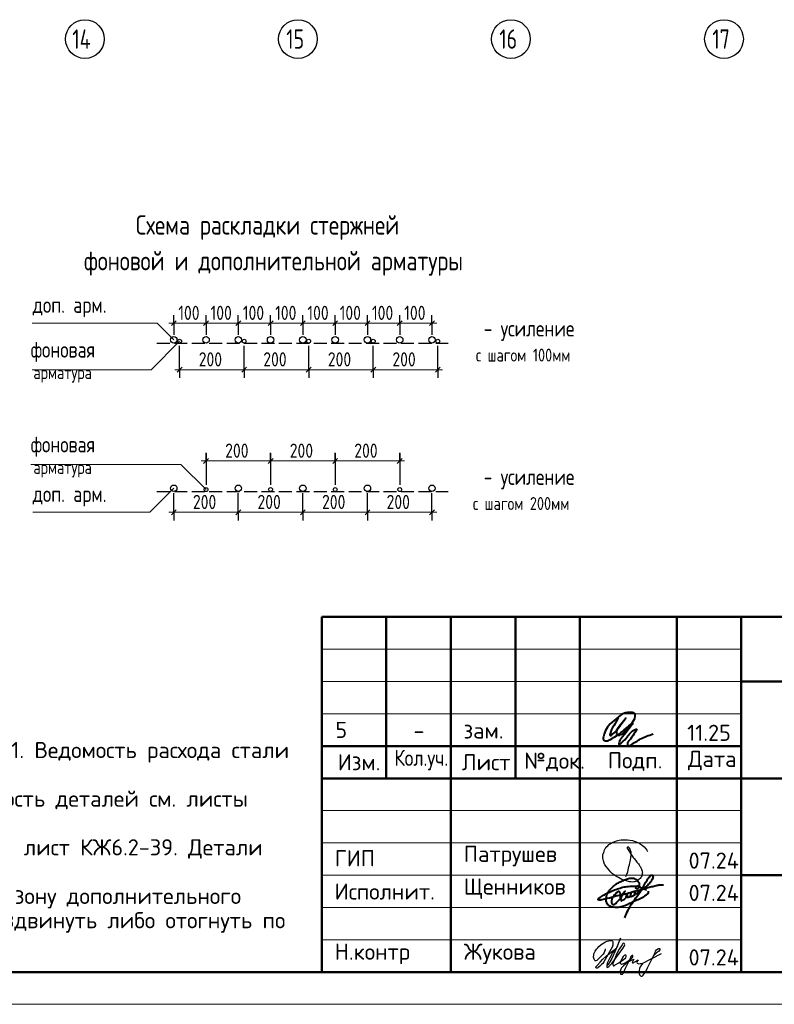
# Model space of a CAD drawing. Header units: millimetres. Extents: x 40580 to 1930067, y -240640 to 81020.
# Tile 525 of 656: x 1247935 to 1259625, y -239550 to -224300. Entities that reach past the tile are written whole.
import ezdxf

# ---------------------------------------------------------------- set-up
doc = ezdxf.new("R2010")
doc.units = ezdxf.units.MM
doc.linetypes.add('______2', pattern=[270, 200, -70])
doc.linetypes.add('CENTER', pattern=[2, 1.25, -0.25, 0.25, -0.25])
for name, color, linetype, lineweight in [('Standard', 7, 'Continuous', 25), ('Обрамление проемов стержнями', 7, 'Continuous', 25), ('ОСИ', 7, 'CENTER', 15), ('Основная', 7, 'Continuous', 40), ('Примечания', 7, 'Continuous', 13)]:
    doc.layers.add(name, color=color, linetype=linetype, lineweight=lineweight)
doc.styles.add('GOST 2.304', font='isocpeur.ttf', dxfattribs={"width": 0.8})
doc.styles.add('GOST 2.304-81', font='txt')
doc.styles.add('ISOCPEUR', font='isocpeur.ttf')
doc.styles.get("Standard").update_dxf_attribs({"font": 'isocpeur.ttf'})

# ---------------------------------------------------------------- blocks, each defined once
blk = doc.blocks.new('яяя')
at = {"lineweight": 30}
for points in [[(345424, 110432), (345425, 110410), (345424, 110397), (345417, 110379), (345406, 110350), (345390, 110319), (345357, 110275), (345310, 110221), (345265, 110176), (345198, 110110), (345161, 110077), (345133, 110066), (345116, 110066), (345102, 110075), (345090, 110091), (345082, 110115), (345074, 110146), (345066, 110182), (345064, 110206), (345067, 110234), (345077, 110278), (345095, 110320), (345114, 110361), (345134, 110395), (345159, 110428), (345195, 110469), (345228, 110506), (345284, 110560), (345331, 110595), (345379, 110625), (345435, 110648), (345486, 110670), (345532, 110686), (345573, 110696), (345605, 110698), (345621, 110695), (345635, 110687), (345648, 110671), (345656, 110649), (345659, 110625), (345659, 110583), (345656, 110553), (345647, 110523), (345635, 110489), (345387, 110033), (345349, 109985), (345311, 109948), (345247, 109889), (345209, 109858), (345192, 109844), (345180, 109837), (345157, 109833), (345150, 109835), (345140, 109842), (345135, 109856), (345138, 109881), (345148, 109892), (345183, 109930), (345267, 110024), (345343, 110105), (345455, 110213), (345617, 110343), (345775, 110456), (345811, 110526), (345838, 110607), (345890, 110740), (345902, 110771), (345698, 110295), (345672, 110226), (345626, 110132), (345572, 110032), (345518, 109953), (345481, 109918), (345497, 110001), (345567, 110147), (345655, 110301), (345760, 110442)], [(345481, 109918), (345476, 109896), (345475, 109874), (345485, 109861), (345506, 109866), (345539, 109891), (345632, 109983), (345968, 110450), (346022, 110527), (346029, 110560), (346027, 110579), (346026, 110590), (346010, 110605), (345993, 110609), (345975, 110601), (345962, 110584), (345954, 110562), (345857, 110421), (345783, 110292), (345741, 110183), (345701, 110079), (345665, 109985), (345660, 109952), (345666, 109929), (345669, 109915), (345682, 109910), (345702, 109914), (345735, 109941), (345846, 110007), (346065, 110160), (346075, 110193), (346070, 110217), (346066, 110236), (346052, 110241), (346030, 110241), (346007, 110228), (345978, 110203), (345960, 110164), (345892, 110010), (345895, 109986), (345904, 109966), (345925, 109964), (345969, 109968), (346045, 110000), (346218, 110114), (346261, 110154), (346280, 110184), (346282, 110210), (346278, 110225), (346263, 110229), (346241, 110222), (346220, 110198), (346162, 110049), (345989, 109904), (345932, 109849), (345906, 109805), (345891, 109739), (345890, 109690), (345899, 109652), (345924, 109647), (345956, 109655), (345980, 109674), (346058, 109838), (346158, 110046), (346261, 110098), (346314, 110120), (346292, 110079), (346269, 110036), (346261, 110008), (346267, 109998), (346293, 109998), (346363, 110039), (346445, 110095), (346421, 110068), (346414, 110040), (346407, 110011), (346416, 109990), (346466, 109972), (346509, 109977), (346574, 109984), (347172, 110293)], [(346586, 109971), (346543, 109917), (346509, 109873), (346489, 109825), (346475, 109767), (346472, 109710), (346478, 109675), (346485, 109641), (346501, 109621), (346517, 109602), (346542, 109589), (346568, 109592), (346605, 109620), (346680, 109731), (346736, 109842), (346865, 110115), (346962, 110290), (346969, 110318), (346979, 110360), (347013, 110403), (347056, 110434), (347091, 110450), (347109, 110450), (347121, 110434), (347115, 110405), (347072, 110355), (347012, 110307), (346924, 110222)]]:
    blk.add_lwpolyline(points, dxfattribs=at)
blk = doc.blocks.new('Из_буфера32210')
at = {"color": 7, "lineweight": 25}
blk.add_lwpolyline([(357, 84), (386, 160), (399, 213), (405, 239), (412, 268), (420, 299), (427, 339), (434, 380), (437, 414), (438, 442), (436, 466), (430, 489), (425, 504), (417, 519), (409, 531), (405, 535), (403, 536), (400, 539), (394, 541), (387, 543), (383, 542), (379, 539), (377, 534), (377, 528), (379, 523), (438, 428), (470, 382), (484, 365), (504, 341), (528, 310), (551, 280), (562, 264), (575, 247), (582, 235), (589, 220), (599, 198), (606, 184), (610, 167), (611, 155), (612, 143), (611, 127), (609, 116), (603, 96), (596, 82), (588, 69), (579, 56), (563, 43), (551, 34), (539, 25), (524, 16), (511, 10), (494, 5), (481, 3), (456, 0), (432, 1), (415, 3), (396, 6), (375, 11), (355, 19), (336, 24), (310, 31), (293, 39), (269, 53), (243, 69), (223, 80), (202, 93), (180, 109), (152, 128), (126, 152), (98, 182), (77, 211), (52, 241), (32, 266), (20, 293), (8, 329), (3, 348), (1, 373), (0, 393), (1, 417), (6, 440), (13, 454), (20, 476), (26, 497), (38, 517), (47, 529), (60, 548), (75, 563), (95, 581), (115, 593), (135, 606), (161, 618), (187, 628), (213, 638), (251, 647), (282, 653), (319, 655), (353, 655), (384, 652), (418, 648), (460, 641), (503, 628), (544, 611), (579, 594), (611, 573), (639, 545), (666, 515), (679, 496), (694, 471)], dxfattribs=at)

msp = doc.modelspace()

# ---------------------------------------------------------------- linework, layer by layer
at = {"layer": 'Standard', "color": 7, "linetype": 'Continuous', "lineweight": 50, "transparency": 33554687}
for p, q in [((1252613.9, -239049.8), (1252613.9, -233549.8)), ((1252613.9, -233549.8), (1271113.9, -233549.8)), ((1253613.9, -236049.8), (1253613.9, -233549.8)), ((1254613.9, -239049.8), (1254613.9, -233549.8)), ((1255613.9, -236049.8), (1255613.9, -233549.8)), ((1256613.9, -239049.8), (1256613.9, -233549.8)), ((1258113.9, -239049.8), (1258113.9, -233549.8)), ((1259113.9, -239049.8), (1259113.9, -233549.8)), ((1259113.9, -234549.8), (1271113.9, -234549.8)), ((1252613.9, -235549.8), (1259113.9, -235549.8)), ((1252613.9, -235549.8), (1259113.9, -235549.8)), ((1252613.9, -236049.8), (1259113.9, -236049.8)), ((1252613.9, -236049.8), (1259113.9, -236049.8)), ((1259113.9, -236049.8), (1271113.9, -236049.8)), ((1259113.9, -237549.8), (1271113.9, -237549.8))]:
    msp.add_line(p, q, dxfattribs=at)
at = {"layer": 'Standard', "color": 7, "linetype": 'Continuous', "lineweight": 13, "transparency": 33554687}
for p, q in [((1252613.9, -234049.8), (1259113.9, -234049.8)), ((1252613.9, -234549.8), (1259113.9, -234549.8)), ((1252613.9, -235049.8), (1259113.9, -235049.8)), ((1252613.9, -236549.8), (1259113.9, -236549.8)), ((1252613.9, -237049.8), (1259113.9, -237049.8)), ((1252613.9, -237049.8), (1259113.9, -237049.8)), ((1252613.9, -237549.8), (1259113.9, -237549.8)), ((1252613.9, -237549.8), (1259113.9, -237549.8)), ((1252613.9, -238049.8), (1259113.9, -238049.8)), ((1252613.9, -238549.8), (1259113.9, -238549.8))]:
    msp.add_line(p, q, dxfattribs=at)
at = {"layer": 'Standard', "color": 7, "linetype": 'Continuous', "lineweight": 25, "transparency": 33554687}
msp.add_line((1252613.9, -239049.8), (1271113.9, -239049.8), dxfattribs=at)
msp.add_line((1252613.9, -239049.8), (1271113.9, -239049.8), dxfattribs=at)
msp.add_line((1252613.9, -239049.8), (1271113.9, -239049.8), dxfattribs=at)
at = {"layer": 'Standard', "color": 7, "linetype": 'Continuous', "lineweight": 13, "transparency": 33554687}
msp.add_lwpolyline([(1229613.9, -239549.7), (1271613.9, -239549.7), (1271613.9, -209849.7), (1229613.9, -209849.7), (1229613.9, -239549.7)], close=True, dxfattribs=at)
at = {"layer": 'Standard', "color": 7, "linetype": 'Continuous', "lineweight": 50, "transparency": 33554687}
msp.add_lwpolyline([(1231613.9, -210349.7), (1271113.9, -210349.7), (1271113.9, -239049.7), (1231613.9, -239049.7), (1231613.9, -210349.7)], close=True, dxfattribs=at)
at = {"layer": 'ОСИ', "color": 7, "linetype": 'Continuous', "lineweight": -3, "transparency": 33554687}
for centre in [(1248945.4, -224599.7), (1252245.4, -224599.7), (1255545.4, -224599.7), (1258845.4, -224599.7)]:
    msp.add_circle(centre, 300, dxfattribs=at)
at = {"layer": 'Основная', "color": 7, "ltscale": 100}
msp.add_spline([(1257206.6, -235112.2), (1257137.3, -235238.6), (1257080.3, -235360.5), (1257080.3, -235388.5), (1257114.9, -235370.6), (1257212.2, -235265.5), (1257324.1, -235117.8), (1257243.6, -235221.8), (1257180.9, -235316.9), (1257188.8, -235378.4), (1257248, -235372.8), (1257326.3, -235306.8), (1257418, -235198.3), (1257469.5, -235094.3), (1257462.8, -235046.2), (1257378.5, -235030), (1257303.9, -235040.7), (1257174.2, -235125.7), (1257056.8, -235235.3), (1256999.7, -235332.6), (1256978.5, -235405.3), (1256979.6, -235452.2), (1257019.9, -235470.1), (1257088.1, -235446.6), (1257276, -235321.4), (1257430.3, -235193.9), (1257274.6, -235404.8), (1257219.1, -235502.1), (1257218.9, -235520.4), (1257252.5, -235503.7), (1257346.4, -235406.4), (1257471.7, -235291.2), (1257490.7, -235286.7), (1257472.8, -235329.2), (1257395.8, -235441), (1257348.7, -235528.3), (1257355.4, -235547.3), (1257391.2, -235538.3), (1257554.5, -235438.8), (1257749.1, -235360.5)], degree=3, dxfattribs=at)
at = {"layer": 'Основная'}
for points in [[(1257307.1, -238208.5), (1257425.7, -237977.3), (1257575.9, -237765.4), (1257667.4, -237606.8), (1257691.5, -237573.5), (1257713, -237551.5), (1257724.9, -237549.2), (1257731.8, -237548.3), (1257737, -237549.7), (1257741, -237552.5), (1257743.1, -237556.7), (1257743.9, -237559.8), (1257746.1, -237566.7), (1257745.6, -237570.2), (1257745.4, -237577.6), (1257743.9, -237581.5), (1257742.8, -237593), (1257730.3, -237619.1), (1257701, -237662.5), (1257652.6, -237714.7), (1257594, -237756.6), (1257559.1, -237777.5), (1257540, -237781.4), (1257365.2, -237829.9), (1257171.3, -237874.5), (1257036.1, -237913.3), (1256955.4, -237933.1), (1256911.4, -237935.1), (1256890.8, -237924.6), (1256902.2, -237915.2), (1256912.5, -237901.6), (1256929.9, -237890.2), (1256993.2, -237852.4), (1257082.4, -237809.3), (1257172.3, -237770.1), (1257258.4, -237742.7), (1257342.3, -237725), (1257446, -237721.3), (1257493.8, -237718.6)], [(1257668.6, -237796.1), (1257666.1, -237836.1), (1257647.8, -237851), (1257616.1, -237876.8), (1257537.1, -237922.6), (1257457.3, -237954.2), (1257384.1, -237989.9), (1257226.7, -238046.1), (1257133.6, -238047.2), (1257089.8, -238036.1), (1257061.5, -238018.4), (1257044.3, -238007.3), (1257028.2, -237978.4), (1257018.8, -237949.6), (1257023.8, -237896.4), (1257029.9, -237856.4), (1257055.9, -237806.5), (1257086.8, -237766.8), (1257136.3, -237719.5), (1257179.6, -237682.9), (1257239.5, -237652.9), (1257302.1, -237622.4), (1257365.9, -237600.2), (1257405, -237594.7), (1257453, -237598.6), (1257474.6, -237610.8), (1257498.7, -237628.9), (1257512.3, -237645.7), (1257529.5, -237668.4), (1257530.6, -237698.9), (1257528.9, -237715), (1257524.6, -237735.3), (1257517.9, -237751.1), (1257506.8, -237761.1), (1257494, -237761.1), (1257483.5, -237754.4), (1257484.6, -237730), (1257495.1, -237717.8), (1257544.4, -237734.2), (1257567.3, -237745.6), (1257619.1, -237764.1), (1257634.4, -237771.5), (1257644.6, -237778.2)], [(1257572.1, -237771.6), (1257631.9, -237753.4), (1257703.2, -237731.4), (1257741.4, -237723.4), (1257810.8, -237704.9), (1257866.7, -237698.3), (1257907.3, -237699)], [(1257241.1, -237916.2), (1257240, -237834.4), (1257230.8, -237811.9), (1257209.3, -237803.4), (1257192.3, -237814.1), (1257174.6, -237829.2), (1257151.7, -237855.5), (1257129.1, -237879.1), (1257112.5, -237905), (1257108.8, -237926.5), (1257102.1, -237963.8), (1257105.4, -237978.2), (1257119.5, -238000.8), (1257140.9, -238003.4), (1257169.4, -237990.1), (1257193.4, -237959.7), (1257211.5, -237942.4), (1257235.2, -237923.1), (1257272.5, -237854.7), (1257293.2, -237821.5), (1257311, -237800), (1257244.1, -237908.4), (1257245.9, -237929.8), (1257250.4, -237948.6), (1257271.4, -237937.2), (1257296.2, -237924.6), (1257328.4, -237895), (1257331.3, -237889.9), (1257340.2, -237861), (1257345.4, -237846.2), (1257347.2, -237840.3), (1257343.5, -237876.6), (1257346.5, -237889.5), (1257362.7, -237888.8), (1257384.9, -237882.1), (1257404.5, -237849.2), (1257406.4, -237830.3), (1257396.8, -237881), (1257406.4, -237881.4), (1257438.9, -237869.2), (1257463.7, -237851.8), (1257466.6, -237818.1), (1257468.5, -237803.7), (1257471.4, -237834.4), (1257489.9, -237835.5), (1257507.3, -237833.3), (1257520.2, -237798.9), (1257522.8, -237790.8), (1257522.5, -237798.6), (1257517.6, -237824.1), (1257533.9, -237828.5)]]:
    msp.add_spline(points, degree=3, dxfattribs=at)
at = {"layer": 'Примечания', "color": 253, "linetype": 'Continuous', "lineweight": -3, "true_color": 0xa0a0a0, "transparency": 33554687}
for p, q in [((1250322.1, -229000.2), (1250322.1, -228875.2)), ((1250822.1, -229000.2), (1250822.1, -228875.2)), ((1251322.1, -229000.2), (1251322.1, -228875.2)), ((1251822.1, -229000.2), (1251822.1, -228875.2)), ((1252322.1, -229000.2), (1252322.1, -228875.2)), ((1252822.1, -229000.2), (1252822.1, -228875.2)), ((1253322.2, -229000.2), (1253322.2, -228875.2)), ((1253822.2, -229000.2), (1253822.2, -228875.2)), ((1254322.2, -229000.2), (1254322.2, -228875.2)), ((1250322.1, -229000.2), (1250322.1, -229125.2)), ((1250322.1, -229000.2), (1250322.1, -229183.3)), ((1250822.1, -229000.2), (1250822.1, -229125.2)), ((1250822.1, -229000.2), (1250822.1, -229183.3)), ((1251322.1, -229000.2), (1251322.1, -229125.2)), ((1251322.1, -229000.2), (1251322.1, -229183.3)), ((1251822.1, -229000.2), (1251822.1, -229125.2)), ((1251822.1, -229000.2), (1251822.1, -229183.3)), ((1252322.1, -229000.2), (1252322.1, -229125.2)), ((1252322.1, -229000.2), (1252322.1, -229183.3)), ((1252822.1, -229000.2), (1252822.1, -229125.2)), ((1252822.1, -229000.2), (1252822.1, -229183.3)), ((1253322.2, -229000.2), (1253322.2, -229125.2)), ((1253322.2, -229000.2), (1253322.2, -229183.3)), ((1253822.2, -229000.2), (1253822.2, -229125.2)), ((1253822.2, -229000.2), (1253822.2, -229183.3)), ((1254322.2, -229000.2), (1254322.2, -229125.2)), ((1254322.2, -229000.2), (1254322.2, -229183.3)), ((1250412.1, -229720.8), (1250412.1, -229353.3)), ((1254412.1, -229720.8), (1254412.1, -229353.3)), ((1250412.1, -229720.8), (1250412.1, -229595.8)), ((1251412.1, -229720.8), (1251412.1, -229595.8)), ((1252412.1, -229720.8), (1252412.1, -229595.8)), ((1253412.1, -229720.8), (1253412.1, -229595.8)), ((1254412.1, -229720.8), (1254412.1, -229595.8)), ((1250412.1, -229720.8), (1250412.1, -229845.8)), ((1251412.1, -229720.8), (1251412.1, -229845.8)), ((1252412.1, -229720.8), (1252412.1, -229845.8)), ((1253412.1, -229720.8), (1253412.1, -229845.8)), ((1254412.1, -229720.8), (1254412.1, -229845.8)), ((1250822.1, -231134.8), (1250822.1, -231009.8)), ((1250822.1, -231015.5), (1250822.1, -231477.3)), ((1251822.1, -231134.8), (1251822.1, -231009.8)), ((1251822.1, -231015.5), (1251822.1, -231477.3)), ((1252822.1, -231134.8), (1252822.1, -231009.8)), ((1252822.1, -231015.5), (1252822.1, -231477.3)), ((1253822.2, -231134.8), (1253822.2, -231009.8)), ((1253822.2, -231015.5), (1253822.2, -231477.3)), ((1250822.1, -231134.8), (1250822.1, -231259.8)), ((1250822.1, -231134.8), (1250822.1, -231502.3)), ((1251822.1, -231134.8), (1251822.1, -231259.8)), ((1251822.1, -231134.8), (1251822.1, -231502.3)), ((1252822.1, -231134.8), (1252822.1, -231259.8)), ((1252822.1, -231134.8), (1252822.1, -231502.3)), ((1253822.2, -231134.8), (1253822.2, -231259.8)), ((1253822.2, -231134.8), (1253822.2, -231502.3)), ((1250322.1, -231929.4), (1250322.1, -231632.3)), ((1254322.2, -231929.4), (1254322.2, -231632.3)), ((1250322.1, -231929.4), (1250322.1, -231804.4)), ((1250322.1, -231929.4), (1250322.1, -232054.4)), ((1251322.1, -231929.4), (1251322.1, -231804.4)), ((1251322.1, -231929.4), (1251322.1, -232054.4)), ((1252322.1, -231929.4), (1252322.1, -231804.4)), ((1252322.1, -231929.4), (1252322.1, -232054.4)), ((1253322.2, -231929.4), (1253322.2, -231804.4)), ((1253322.2, -231929.4), (1253322.2, -232054.4)), ((1254322.2, -231929.4), (1254322.2, -231804.4)), ((1254322.2, -231929.4), (1254322.2, -232054.4))]:
    msp.add_line(p, q, dxfattribs=at)
at = {"layer": 'Примечания', "color": 7, "linetype": 'Continuous', "lineweight": 13, "transparency": 33554687}
for p, q in [((1250322.1, -229000.2), (1250247.2, -229000.2)), ((1250322.1, -229000.2), (1250822.1, -229000.2)), ((1250822.1, -229000.2), (1251322.1, -229000.2)), ((1251322.1, -229000.2), (1251822.1, -229000.2)), ((1251822.1, -229000.2), (1252322.1, -229000.2)), ((1252322.1, -229000.2), (1252822.1, -229000.2)), ((1252822.1, -229000.2), (1253322.2, -229000.2)), ((1253322.2, -229000.2), (1253822.2, -229000.2)), ((1253822.2, -229000.2), (1254322.2, -229000.2)), ((1254322.2, -229000.2), (1254397.2, -229000.2)), ((1250412.1, -229720.8), (1250337.1, -229720.8)), ((1250412.1, -229720.8), (1251412.1, -229720.8)), ((1251412.1, -229720.8), (1252412.1, -229720.8)), ((1252412.1, -229720.8), (1253412.1, -229720.8)), ((1253412.1, -229720.8), (1254412.1, -229720.8)), ((1254412.1, -229720.8), (1254487.2, -229720.8)), ((1250822.1, -231134.8), (1250747.2, -231134.8)), ((1250822.1, -231134.8), (1251822.1, -231134.8)), ((1251822.1, -231134.8), (1252822.1, -231134.8)), ((1252822.1, -231134.8), (1253822.2, -231134.8)), ((1253822.2, -231134.8), (1253897.2, -231134.8)), ((1250322.1, -231929.4), (1250247.2, -231929.4)), ((1250322.1, -231929.4), (1251322.1, -231929.4)), ((1251322.1, -231929.4), (1252322.1, -231929.4)), ((1252322.1, -231929.4), (1253322.2, -231929.4)), ((1253322.2, -231929.4), (1254322.2, -231929.4)), ((1254322.2, -231929.4), (1254397.2, -231929.4))]:
    msp.add_line(p, q, dxfattribs=at)
at = {"layer": 'Примечания', "color": 7, "linetype": 'Continuous', "lineweight": 25, "transparency": 33554687}
for p, q in [((1250284.7, -229037.7), (1250359.7, -228962.7)), ((1250784.7, -229037.7), (1250859.7, -228962.7)), ((1251284.7, -229037.7), (1251359.6, -228962.7)), ((1251784.7, -229037.7), (1251859.6, -228962.7)), ((1252284.7, -229037.7), (1252359.6, -228962.7)), ((1252784.7, -229037.7), (1252859.6, -228962.7)), ((1253284.7, -229037.7), (1253359.6, -228962.7)), ((1253784.7, -229037.7), (1253859.6, -228962.7)), ((1254284.7, -229037.7), (1254359.6, -228962.7)), ((1250374.6, -229758.3), (1250449.7, -229683.3)), ((1251374.6, -229758.3), (1251449.7, -229683.3)), ((1252374.6, -229758.3), (1252449.7, -229683.3)), ((1253374.6, -229758.3), (1253449.7, -229683.3)), ((1254374.6, -229758.3), (1254449.7, -229683.3)), ((1250784.7, -231172.3), (1250859.7, -231097.3)), ((1251784.7, -231172.3), (1251859.6, -231097.3)), ((1252784.7, -231172.3), (1252859.6, -231097.3)), ((1253784.7, -231172.3), (1253859.6, -231097.3)), ((1250284.7, -231966.9), (1250359.7, -231891.9)), ((1251284.7, -231966.9), (1251359.6, -231891.9)), ((1252284.7, -231966.9), (1252359.6, -231891.9)), ((1253284.7, -231966.9), (1253359.6, -231891.9)), ((1254284.7, -231966.9), (1254359.6, -231891.9))]:
    msp.add_line(p, q, dxfattribs=at)
at = {"layer": 'Примечания', "color": 8, "linetype": '______2', "lineweight": -3, "true_color": 0x737373, "transparency": 33554687}
for p, q in [((1250062.2, -229308.3), (1254572.2, -229308.3)), ((1250062.2, -231607.3), (1254572.2, -231607.3))]:
    msp.add_line(p, q, dxfattribs=at)
at = {"layer": 'Примечания', "color": 7, "linetype": 'Continuous', "lineweight": 13, "transparency": 33554687}
for points in [[(1248128.4, -229000.2), (1250064, -229000.2), (1250322.1, -229258.3)], [(1250412.1, -229278.3), (1249969.7, -229720.8), (1248128.4, -229720.8)], [(1250822.1, -231577.3), (1250434, -231189.2), (1248105.5, -231189.2)], [(1250322.1, -231557.3), (1249950.1, -231929.4), (1248136.7, -231929.4)]]:
    msp.add_lwpolyline(points, dxfattribs=at)
at = {"layer": 'Примечания', "color": 253, "linetype": 'Continuous', "lineweight": -3, "true_color": 0xa0a0a0, "transparency": 33554687}
for points in [[(1251412.1, -229720.8), (1251412.1, -229703.8), (1251412.1, -229703.8), (1251412.1, -229703.8), (1251412.1, -229703.8), (1251412.1, -229703.8), (1251412.1, -229703.8), (1251412.1, -229353.3)], [(1252412.1, -229720.8), (1252412.1, -229703.8), (1252412.1, -229703.8), (1252412.1, -229703.8), (1252412.1, -229703.8), (1252412.1, -229353.3)], [(1253412.1, -229720.8), (1253412.1, -229703.8), (1253412.1, -229703.8), (1253412.1, -229353.3)], [(1251322.1, -231929.4), (1251322.1, -231912.4), (1251322.1, -231912.4), (1251322.1, -231912.4), (1251322.1, -231912.4), (1251322.1, -231912.4), (1251322.1, -231912.4), (1251322.1, -231632.3)], [(1252322.1, -231929.4), (1252322.1, -231912.4), (1252322.1, -231912.4), (1252322.1, -231912.4), (1252322.1, -231912.4), (1252322.1, -231632.3)], [(1253322.2, -231929.4), (1253322.2, -231912.4), (1253322.2, -231912.4), (1253322.2, -231632.3)]]:
    msp.add_lwpolyline(points, dxfattribs=at)
at = {"layer": 'Примечания', "color": 7, "linetype": 'Continuous', "lineweight": -3, "transparency": 33554687}
for centre, radius in [((1250322.1, -229258.3), 50), ((1250412.1, -229278.3), 30), ((1250822.1, -229258.3), 50), ((1251322.1, -229258.3), 50), ((1251412.1, -229278.3), 30), ((1251822.1, -229258.3), 50), ((1252322.1, -229258.3), 50), ((1252412.1, -229278.3), 30), ((1252822.1, -229258.3), 50), ((1253322.2, -229258.3), 50), ((1253412.1, -229278.3), 30), ((1253822.2, -229258.3), 50), ((1254322.2, -229258.3), 50), ((1254412.1, -229278.3), 30), ((1250322.1, -231557.3), 50), ((1250822.1, -231577.3), 30), ((1251322.1, -231557.3), 50), ((1251822.1, -231577.3), 30), ((1252322.1, -231557.3), 50), ((1252822.1, -231577.3), 30), ((1253322.2, -231557.3), 50), ((1253822.2, -231577.3), 30), ((1254322.2, -231557.3), 50)]:
    msp.add_circle(centre, radius, dxfattribs=at)

# ---------------------------------------------------------------- block references
at = {"color": 1, "ltscale": 100}
msp.add_blockref('Из_буфера32210', (1256968.9, -237656), dxfattribs=at)
at = {"color": 2, "lineweight": 60, "xscale": 0.5, "yscale": 0.5, "zscale": 0.5}
msp.add_blockref('яяя', (1084293.1, -293908.3), dxfattribs=at)

# ---------------------------------------------------------------- texts
at = {"layer": 'Standard', "color": 7, "linetype": 'Continuous', "lineweight": 25, "transparency": 33554687, "char_height": 250, "style": 'ISOCPEUR'}
for s, insert, width, attachment_point in [('11.25', (1258274.3, -235469.8), 693.365, 7), ('5', (1252916, -235175), 283.333, 2), ('зам.', (1255120.4, -235183.9), 283.333, 2), ('-', (1254120.4, -235183.9), 283.333, 2), ('Изм.', (1252861.8, -235925), 631.146, 7), ('Лист', (1254784.7, -235925), 782.227, 7), ('Подп.', (1257045.1, -235935.4), 764.532, 7), ('Дата', (1258286.9, -235925), 782.227, 7), ('\\W0.83;Кол.уч.', (1253740.8, -235925), 799.955, 7), ('№док.', (1255749.3, -235942.3), 853.387, 7), ('ГИП', (1252813.9, -237412.3), 586.81, 7), ('Патрушев', (1254813.9, -237412.3), 1386.365, 7), ('07.24', (1258296.9, -237448.5), 817.621, 7), ('Щенников', (1254813.9, -237918.4), 1333.081, 7), ('Исполнит.', (1252813.9, -237928), 1386.365, 7), ('07.24', (1258296.9, -237948.5), 817.621, 7), ('Н.контр', (1252813.9, -238928), 1102.087, 7), ('Жукова', (1254813.9, -238928), 1031.11, 7), ('07.24', (1258296.9, -238948.5), 817.621, 7)]:
    msp.add_mtext(s, dxfattribs=dict(at, insert=insert, width=width, attachment_point=attachment_point))
at = {"layer": 'Обрамление проемов стержнями', "color": 7, "linetype": 'Continuous', "lineweight": 13, "transparency": 33554687, "insert": (1241982.9, -235486.7), "char_height": 250, "width": 10500, "attachment_point": 1, "line_spacing_factor": 0.903614}
msp.add_mtext('1. Общие указания см. листы КЖ6.2-1. Ведомость расхода стали см. лист КЖ6.2-28.\\P2. Спецификацию элементов, ведомость деталей см. листы КЖ6.2-28.\\P3. Сечения по плите перекрытия см. лист КЖ6.2-39. Детали плана см. лист КЖ6.2-39.\\P4. В местах попадания отверстий в зону дополнительного армирования, стержни арматуры раздвинуть либо отогнуть по месту.', dxfattribs=at)
at = {"layer": 'ОСИ', "color": 7, "linetype": 'Continuous', "lineweight": 25, "transparency": 33554687, "char_height": 300, "attachment_point": 7, "style": 'ISOCPEUR'}
for s, insert, width in [('\\W0.76;14', (1248750.4, -224749.7), 504.567), ('\\W0.75;15', (1252065.4, -224749.7), 472.641), ('\\W0.75;16', (1255365.4, -224749.7), 472.641), ('\\W0.75;17', (1258665.4, -224749.7), 472.641)]:
    msp.add_mtext(s, dxfattribs=dict(at, insert=insert, width=width))
at = {"layer": 'Примечания', "color": 7, "linetype": 'Continuous', "lineweight": 50, "transparency": 33554687, "char_height": 300, "attachment_point": 7, "style": 'GOST 2.304-81'}
for s, insert, width in [('Схема\\~раскладки\\~стержней', (1249734.7, -227709.9), 6428.766), ('фоновой\\~и\\~дополнительной\\~арматуры', (1248930.9, -228264.3), 6865.686)]:
    msp.add_mtext(s, dxfattribs=dict(at, insert=insert, width=width))
at = {"layer": 'Примечания', "color": 7, "linetype": 'Continuous', "lineweight": 25, "transparency": 33554687, "attachment_point": 7, "style": 'GOST 2.304'}
for s, insert, char_height, width in [('доп.\\~арм.', (1248136.7, -228908.6), 250, 1208.649), ('100', (1250392.3, -228950.2), 220, 485.085), ('100', (1250892.3, -228950.2), 220, 485.085), ('100', (1251392.3, -228950.2), 220, 485.085), ('100', (1251892.3, -228950.2), 220, 485.085), ('100', (1252392.3, -228950.2), 220, 485.085), ('100', (1252892.3, -228950.2), 220, 485.085), ('100', (1253392.3, -228950.2), 220, 485.085), ('100', (1253892.3, -228950.2), 220, 485.085), ('-\\~усиление', (1255122.6, -229274.2), 250, 1510.809), ('фоновая', (1248105.5, -229600.8), 250, 1173.248), ('с\\~шагом\\~100мм', (1255001.7, -229594.2), 200, 1606.256), ('200', (1250708.8, -229670.8), 220, 531.96), ('200', (1251708.8, -229670.8), 220, 531.96), ('200', (1252708.8, -229670.8), 220, 531.96), ('200', (1253708.8, -229670.8), 220, 531.96), ('арматура', (1248147.2, -229920.8), 200, 1066.467), ('фоновая', (1248105.5, -231069.2), 250, 1173.248), ('200', (1251118.8, -231084.8), 220, 531.967), ('200', (1252118.8, -231084.8), 220, 531.967), ('200', (1253118.8, -231084.8), 220, 531.967), ('арматура', (1248147.2, -231389.2), 200, 1066.467), ('-\\~усиление', (1255122.6, -231573.2), 250, 1510.809), ('доп.\\~арм.', (1248136.7, -231837.7), 250, 1208.649), ('200', (1250618.8, -231879.4), 220, 531.967), ('200', (1251618.8, -231879.4), 220, 531.967), ('200', (1252618.8, -231879.4), 220, 531.967), ('200', (1253618.8, -231879.4), 220, 531.967), ('с\\~шагом\\~200мм', (1254955.9, -231893.2), 200, 1648.889)]:
    msp.add_mtext(s, dxfattribs=dict(at, insert=insert, char_height=char_height, width=width))

doc.saveas('drawing.dxf')
